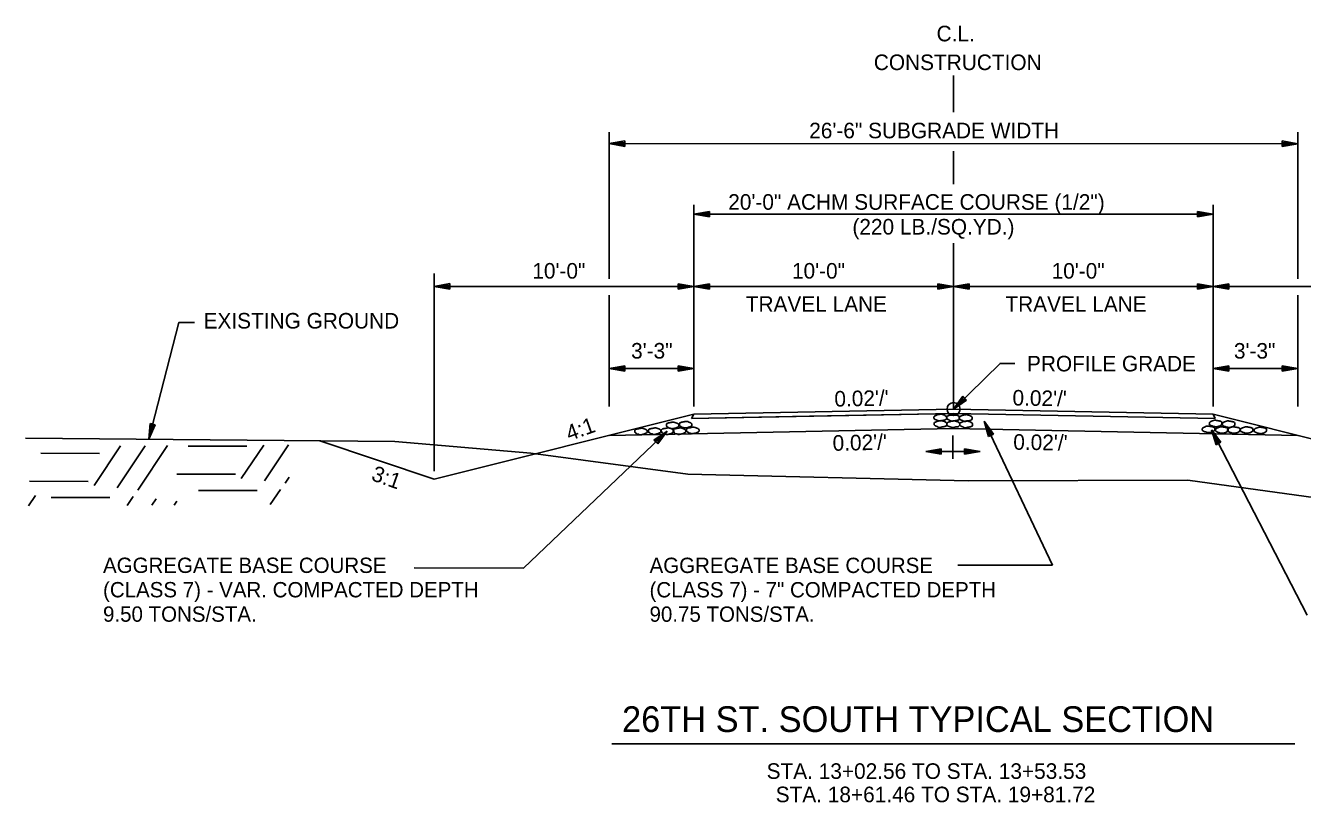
# Model space of a CAD drawing. Extents: x 1001270 to 1003428, y 1840152 to 1842912.
# Drawn here: x 1001350.99 to 1001400.17, y 1840916.3 to 1840946.23 of the extents above; entities that cross this region are included whole.
import ezdxf

# ---------------------------------------------------------------- set-up
doc = ezdxf.new("R2010")
doc.units = 0
for name, color, linetype in [('1', 7, 'Continuous'), ('19', 7, 'Continuous'), ('Level 1', 7, 'Continuous')]:
    doc.layers.add(name, color=color, linetype=linetype)

# ---------------------------------------------------------------- blocks, each defined once
blk = doc.blocks.new('ROCKS')
at = {"layer": '1'}
blk.add_spline([(0.013, 0.06), (0.053, 0.053), (0.107, 0.033), (0.133, 0.013), (0.133, -0.007), (0.12, -0.033), (0.107, -0.04), (0.073, -0.053), (0.033, -0.067), (0.013, -0.067), (-0.02, -0.06), (-0.06, -0.053), (-0.087, -0.047), (-0.113, -0.02), (-0.113, -0.007), (-0.107, 0.02), (-0.087, 0.033), (-0.067, 0.047), (-0.033, 0.053), (-0.02, 0.06), (0.013, 0.06)], degree=3, dxfattribs=at)

msp = doc.modelspace()

# ---------------------------------------------------------------- linework, layer by layer
at = {"layer": '19'}
for p, q in [((1001386.729, 1840942.9), (1001386.73, 1840944.315)), ((1001373.467, 1840936.471), (1001373.468, 1840942.125)), ((1001399.99, 1840936.469), (1001399.991, 1840942.123)), ((1001373.468, 1840941.682), (1001374.068, 1840941.787)), ((1001399.991, 1840941.68), (1001373.468, 1840941.682)), ((1001374.068, 1840941.577), (1001373.468, 1840941.682)), ((1001373.628, 1840941.697), (1001374.068, 1840941.732)), ((1001374.068, 1840941.627), (1001373.628, 1840941.667)), ((1001374.068, 1840941.787), (1001374.068, 1840941.577)), ((1001399.391, 1840941.575), (1001399.391, 1840941.785)), ((1001399.391, 1840941.785), (1001399.991, 1840941.68)), ((1001399.391, 1840941.73), (1001399.831, 1840941.695)), ((1001399.991, 1840941.68), (1001399.391, 1840941.575)), ((1001399.831, 1840941.665), (1001399.391, 1840941.625)), ((1001386.729, 1840940.125), (1001386.729, 1840941.392)), ((1001376.728, 1840931.557), (1001376.729, 1840939.328)), ((1001396.728, 1840931.555), (1001396.729, 1840939.326)), ((1001376.729, 1840938.967), (1001377.329, 1840939.072)), ((1001396.729, 1840938.966), (1001376.729, 1840938.967)), ((1001377.329, 1840938.862), (1001376.729, 1840938.967)), ((1001376.889, 1840938.982), (1001377.329, 1840939.017)), ((1001377.329, 1840938.912), (1001376.889, 1840938.952)), ((1001377.329, 1840939.072), (1001377.329, 1840938.862)), ((1001396.129, 1840938.861), (1001396.129, 1840939.071)), ((1001396.129, 1840939.071), (1001396.729, 1840938.966)), ((1001396.129, 1840939.016), (1001396.569, 1840938.981)), ((1001396.729, 1840938.966), (1001396.129, 1840938.861)), ((1001396.569, 1840938.951), (1001396.129, 1840938.911)), ((1001386.728, 1840931.456), (1001386.729, 1840937.849)), ((1001366.728, 1840929.058), (1001366.729, 1840936.674)), ((1001366.729, 1840936.183), (1001367.329, 1840936.288)), ((1001367.329, 1840936.078), (1001366.729, 1840936.183)), ((1001376.729, 1840936.182), (1001366.729, 1840936.183)), ((1001366.889, 1840936.198), (1001367.329, 1840936.233)), ((1001367.329, 1840936.128), (1001366.889, 1840936.168)), ((1001367.329, 1840936.288), (1001367.329, 1840936.078)), ((1001376.129, 1840936.287), (1001376.129, 1840936.077)), ((1001376.729, 1840936.182), (1001376.129, 1840936.287)), ((1001376.569, 1840936.197), (1001376.129, 1840936.232)), ((1001376.129, 1840936.077), (1001376.729, 1840936.182)), ((1001376.129, 1840936.127), (1001376.569, 1840936.167)), ((1001376.728, 1840931.557), (1001376.729, 1840936.482)), ((1001376.729, 1840936.182), (1001377.329, 1840936.287)), ((1001377.329, 1840936.077), (1001376.729, 1840936.182)), ((1001386.729, 1840936.181), (1001376.729, 1840936.182)), ((1001376.889, 1840936.197), (1001377.329, 1840936.232)), ((1001377.329, 1840936.127), (1001376.889, 1840936.167)), ((1001377.329, 1840936.287), (1001377.329, 1840936.077)), ((1001386.129, 1840936.286), (1001386.129, 1840936.076)), ((1001386.729, 1840936.181), (1001386.129, 1840936.286)), ((1001386.569, 1840936.196), (1001386.129, 1840936.231)), ((1001386.129, 1840936.076), (1001386.729, 1840936.181)), ((1001386.129, 1840936.126), (1001386.569, 1840936.166)), ((1001386.729, 1840936.481), (1001386.729, 1840936.481)), ((1001386.729, 1840936.181), (1001387.329, 1840936.286)), ((1001387.329, 1840936.076), (1001386.729, 1840936.181)), ((1001386.729, 1840936.181), (1001396.729, 1840936.18)), ((1001386.889, 1840936.196), (1001387.329, 1840936.231)), ((1001387.329, 1840936.126), (1001386.889, 1840936.166)), ((1001387.329, 1840936.286), (1001387.329, 1840936.076)), ((1001396.129, 1840936.285), (1001396.129, 1840936.075)), ((1001396.729, 1840936.18), (1001396.129, 1840936.285)), ((1001396.569, 1840936.195), (1001396.129, 1840936.23)), ((1001396.129, 1840936.075), (1001396.729, 1840936.18)), ((1001396.129, 1840936.125), (1001396.569, 1840936.165)), ((1001396.728, 1840931.555), (1001396.729, 1840936.48)), ((1001396.729, 1840936.18), (1001397.329, 1840936.285)), ((1001397.329, 1840936.075), (1001396.729, 1840936.18)), ((1001396.729, 1840936.18), (1001406.729, 1840936.179)), ((1001396.889, 1840936.195), (1001397.329, 1840936.23)), ((1001397.329, 1840936.125), (1001396.889, 1840936.165)), ((1001397.329, 1840936.285), (1001397.329, 1840936.075)), ((1001373.467, 1840931.557), (1001373.467, 1840935.846)), ((1001386.729, 1840935.882), (1001386.729, 1840935.881)), ((1001399.99, 1840931.555), (1001399.99, 1840935.844)), ((1001373.467, 1840934.863), (1001373.467, 1840934.487)), ((1001373.467, 1840933.016), (1001374.067, 1840933.121)), ((1001376.729, 1840933.016), (1001373.467, 1840933.016)), ((1001374.067, 1840932.911), (1001373.467, 1840933.016)), ((1001373.627, 1840933.031), (1001374.067, 1840933.066)), ((1001374.067, 1840932.961), (1001373.627, 1840933.001)), ((1001374.067, 1840933.121), (1001374.067, 1840932.911)), ((1001376.129, 1840933.121), (1001376.129, 1840932.911)), ((1001376.729, 1840933.016), (1001376.129, 1840933.121)), ((1001376.569, 1840933.031), (1001376.129, 1840933.066)), ((1001376.129, 1840932.911), (1001376.729, 1840933.016)), ((1001376.129, 1840932.961), (1001376.569, 1840933.001)), ((1001396.729, 1840933.014), (1001397.329, 1840933.119)), ((1001399.99, 1840933.014), (1001396.729, 1840933.014)), ((1001397.329, 1840932.909), (1001396.729, 1840933.014)), ((1001396.889, 1840933.029), (1001397.329, 1840933.064)), ((1001397.329, 1840932.959), (1001396.889, 1840932.999)), ((1001397.329, 1840933.119), (1001397.329, 1840932.909)), ((1001399.39, 1840933.119), (1001399.39, 1840932.909)), ((1001399.99, 1840933.014), (1001399.39, 1840933.119)), ((1001399.83, 1840933.029), (1001399.39, 1840933.064)), ((1001399.39, 1840932.909), (1001399.99, 1840933.014)), ((1001399.39, 1840932.959), (1001399.83, 1840932.999)), ((1001386.728, 1840931.456), (1001387.084, 1840931.95)), ((1001387.23, 1840931.8), (1001386.728, 1840931.456)), ((1001386.835, 1840931.574), (1001387.118, 1840931.908)), ((1001387.195, 1840931.831), (1001386.854, 1840931.558)), ((1001387.084, 1840931.95), (1001387.23, 1840931.8)), ((1001376.728, 1840931.256), (1001366.728, 1840928.756)), ((1001386.728, 1840931.289), (1001376.645, 1840931.088)), ((1001376.645, 1840931.088), (1001376.728, 1840931.257)), ((1001376.728, 1840931.257), (1001376.645, 1840931.088)), ((1001376.728, 1840931.256), (1001386.728, 1840931.456)), ((1001396.728, 1840931.256), (1001386.728, 1840931.456)), ((1001396.812, 1840931.087), (1001386.728, 1840931.289)), ((1001396.728, 1840931.256), (1001406.728, 1840928.756)), ((1001396.812, 1840931.087), (1001396.728, 1840931.255)), ((1001396.812, 1840931.087), (1001396.728, 1840931.255)), ((1001355.737, 1840930.29), (1001355.785, 1840930.897)), ((1001355.987, 1840930.844), (1001355.737, 1840930.29)), ((1001355.766, 1840930.446), (1001355.836, 1840930.879)), ((1001355.785, 1840930.897), (1001355.987, 1840930.844)), ((1001355.942, 1840930.852), (1001355.791, 1840930.442)), ((1001390.547, 1840925.434), (1001387.914, 1840930.988)), ((1001388.264, 1840930.492), (1001387.914, 1840930.988)), ((1001387.914, 1840930.988), (1001388.076, 1840930.401)), ((1001387.971, 1840930.839), (1001388.123, 1840930.426)), ((1001388.219, 1840930.471), (1001387.996, 1840930.851)), ((1001366.728, 1840928.756), (1001362.318, 1840930.226)), ((1001370.167, 1840925.33), (1001375.697, 1840930.599)), ((1001386.728, 1840930.706), (1001373.467, 1840930.441)), ((1001375.697, 1840930.599), (1001375.192, 1840930.259)), ((1001375.192, 1840930.259), (1001375.338, 1840930.11)), ((1001375.574, 1840930.498), (1001375.231, 1840930.223)), ((1001375.304, 1840930.146), (1001375.594, 1840930.477)), ((1001375.338, 1840930.11), (1001375.697, 1840930.599)), ((1001386.708, 1840930.435), (1001386.708, 1840929.534)), ((1001386.728, 1840930.706), (1001399.99, 1840930.441)), ((1001388.076, 1840930.401), (1001388.264, 1840930.492)), ((1001400.349, 1840923.516), (1001396.665, 1840930.66)), ((1001397.032, 1840930.176), (1001396.665, 1840930.66)), ((1001396.665, 1840930.66), (1001396.847, 1840930.079)), ((1001396.727, 1840930.513), (1001396.893, 1840930.106)), ((1001396.988, 1840930.153), (1001396.752, 1840930.526)), ((1001353.843, 1840929.748), (1001351.581, 1840929.753)), ((1001354.65, 1840930.038), (1001353.627, 1840928.504)), ((1001355.602, 1840930.043), (1001354.518, 1840928.416)), ((1001356.462, 1840930.048), (1001355.316, 1840928.328)), ((1001359.515, 1840930.02), (1001357.253, 1840930.026)), ((1001360.161, 1840930.069), (1001359.299, 1840928.776)), ((1001361.113, 1840930.074), (1001360.19, 1840928.689)), ((1001386.261, 1840929.925), (1001385.661, 1840929.82)), ((1001385.661, 1840929.82), (1001386.261, 1840929.715)), ((1001385.661, 1840929.82), (1001387.756, 1840929.82)), ((1001386.261, 1840929.87), (1001385.821, 1840929.835)), ((1001385.821, 1840929.805), (1001386.261, 1840929.765)), ((1001386.261, 1840929.715), (1001386.261, 1840929.925)), ((1001387.156, 1840929.715), (1001387.156, 1840929.925)), ((1001387.156, 1840929.925), (1001387.756, 1840929.82)), ((1001387.156, 1840929.87), (1001387.596, 1840929.835)), ((1001387.756, 1840929.82), (1001387.156, 1840929.715)), ((1001387.596, 1840929.805), (1001387.156, 1840929.765)), ((1001396.847, 1840930.079), (1001397.032, 1840930.176)), ((1001359.076, 1840928.942), (1001356.814, 1840928.948)), ((1001361.141, 1840928.831), (1001360.987, 1840928.6)), ((1001353.404, 1840928.669), (1001351.142, 1840928.675)), ((1001359.914, 1840928.316), (1001357.652, 1840928.322)), ((1001360.803, 1840928.358), (1001360.415, 1840927.776)), ((1001351.368, 1840928.12), (1001351.103, 1840927.724)), ((1001354.242, 1840928.043), (1001351.98, 1840928.049)), ((1001355.132, 1840928.085), (1001354.904, 1840927.745)), ((1001356.022, 1840927.998), (1001355.857, 1840927.75)), ((1001356.82, 1840927.909), (1001356.717, 1840927.755)), ((1001365.953, 1840925.331), (1001370.167, 1840925.33)), ((1001386.9, 1840925.434), (1001390.547, 1840925.434)), ((1001373.576, 1840918.558), (1001399.881, 1840918.558))]:
    msp.add_line(p, q, dxfattribs=at)
for points in [[(1001357.491, 1840934.79), (1001356.891, 1840934.79), (1001355.737, 1840930.29)], [(1001389.093, 1840933.213), (1001388.523, 1840933.213), (1001386.728, 1840931.456)], [(1001376.645, 1840931.088), (1001381.187, 1840931.179), (1001386.728, 1840931.289)], [(1001386.728, 1840931.456), (1001376.728, 1840931.257)], [(1001396.728, 1840931.255), (1001386.728, 1840931.456)], [(1001386.728, 1840931.289), (1001396.812, 1840931.087)], [(1001350.989, 1840930.331), (1001365.211, 1840930.207), (1001370.445, 1840929.759), (1001376.502, 1840928.947), (1001387.3, 1840928.685), (1001395.755, 1840928.721), (1001406.733, 1840927.194), (1001411.712, 1840927.617), (1001422.518, 1840927.56)]]:
    msp.add_lwpolyline(points, dxfattribs=at)
msp.add_circle((1001386.733, 1840931.454), 0.25, dxfattribs=at)

# ---------------------------------------------------------------- block references
at = {"layer": '1', "xscale": 1.968733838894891}
for p, yscale, rotation in [((1001374.674, 1840930.586), -1.9687338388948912, -0.004620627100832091), ((1001375.199, 1840930.599), -1.9687338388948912, -0.004620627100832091), ((1001375.697, 1840930.599), -1.9687338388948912, -0.004620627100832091), ((1001375.894, 1840930.822), -1.9687338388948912, -0.004620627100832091), ((1001376.157, 1840930.599), -1.9687338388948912, -0.004620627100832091), ((1001376.393, 1840930.849), -1.9687338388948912, -0.004620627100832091), ((1001376.669, 1840930.626), -1.9687338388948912, -0.004620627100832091), ((1001396.572, 1840930.669), 1.9687338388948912, 179.99537937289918), ((1001396.847, 1840930.892), 1.9687338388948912, 179.99537937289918), ((1001397.084, 1840930.643), 1.9687338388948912, 179.99537937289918), ((1001397.346, 1840930.866), 1.9687338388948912, 179.99537937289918), ((1001397.543, 1840930.643), 1.9687338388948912, 179.99537937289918), ((1001398.042, 1840930.643), 1.9687338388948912, 179.99537937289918), ((1001398.567, 1840930.629), 1.9687338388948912, 179.99537937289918)]:
    msp.add_blockref('ROCKS', p, dxfattribs=dict(at, yscale=yscale, rotation=rotation))
at = {"layer": 'Level 1', "xscale": 2.0116542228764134, "yscale": -2.0116542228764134, "rotation": 179.93149090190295}
for p in [(1001386.24, 1840931.133), (1001386.736, 1840931.127), (1001387.22, 1840931.116), (1001386.248, 1840930.885), (1001386.744, 1840930.879), (1001387.236, 1840930.872)]:
    msp.add_blockref('ROCKS', p, dxfattribs=at)

# ---------------------------------------------------------------- texts
at = {"layer": '19'}
for s, height, rotation, p in [('C.L.', 0.6, 359.9954, (1001386.078, 1840945.625)), ('CONSTRUCTION', 0.60001, 359.9954, (1001383.661, 1840944.517)), ('26\'-6" SUBGRADE WIDTH', 0.60001, 359.9954, (1001381.173, 1840941.889)), ('20\'-0" ACHM SURFACE COURSE (1/2")', 0.60001, 359.9954, (1001378.054, 1840939.136)), ('(220 LB./SQ.YD.)', 0.60001, 359.9954, (1001382.836, 1840938.18)), ('10\'-0"', 0.6, 359.9954, (1001370.508, 1840936.482)), ('10\'-0"', 0.6, 359.9954, (1001370.508, 1840936.482)), ('10\'-0" ', 0.6, 359.9954, (1001380.508, 1840936.482)), ('10\'-0"', 0.6, 359.9954, (1001390.508, 1840936.481)), ('TRAVEL LANE ', 0.6, 359.9954, (1001378.729, 1840935.204)), ('TRAVEL LANE ', 0.6, 359.9954, (1001388.729, 1840935.203)), ('3\'-3"', 0.6, 359.9954, (1001374.312, 1840933.401)), ('3\'-3"', 0.6, 359.9954, (1001397.531, 1840933.399)), ('PROFILE GRADE', 0.6, 360, (1001389.561, 1840932.906)), ("0.02'/'", 0.6, 1.1712, (1001382.148, 1840931.547)), ("0.02'/'", 0.6, 359.0306, (1001388.998, 1840931.594)), ('4:1', 0.6, 19.5057, (1001371.932, 1840930.219)), ("0.02'/'", 0.6, 1.1712, (1001382.079, 1840929.845)), ("0.02'/'", 0.6, 359.0306, (1001389.028, 1840929.891)), ('3:1', 0.6, 340.4943, (1001364.27, 1840928.725)), ('AGGREGATE BASE COURSE', 0.59001, 359.9954, (1001353.974, 1840925.14)), ('AGGREGATE BASE COURSE', 0.59001, 359.9954, (1001375.024, 1840925.138)), ('(CLASS 7) - VAR. COMPACTED DEPTH', 0.59001, 359.9954, (1001353.974, 1840924.2)), ('(CLASS 7) - 7" COMPACTED DEPTH', 0.59001, 359.9954, (1001375.023, 1840924.198)), ('9.50 TONS/STA.', 0.59001, 359.9954, (1001353.974, 1840923.26)), ('90.75 TONS/STA.', 0.59001, 359.9954, (1001375.023, 1840923.258)), ('26TH ST. SOUTH TYPICAL SECTION', 0.98999, 360, (1001373.964, 1840919.011)), ('STA. 13+02.56 TO STA. 13+53.53', 0.6, 359.9954, (1001379.533, 1840917.205)), ('STA. 18+61.46 TO STA. 19+81.72', 0.6, 359.9954, (1001379.882, 1840916.305))]:
    msp.add_text(s, height=height, rotation=rotation, dxfattribs=at).set_placement(p)
msp.add_text('EXISTING GROUND', height=0.6, dxfattribs=at).set_placement((1001357.846, 1840934.558))

doc.saveas('drawing.dxf')
